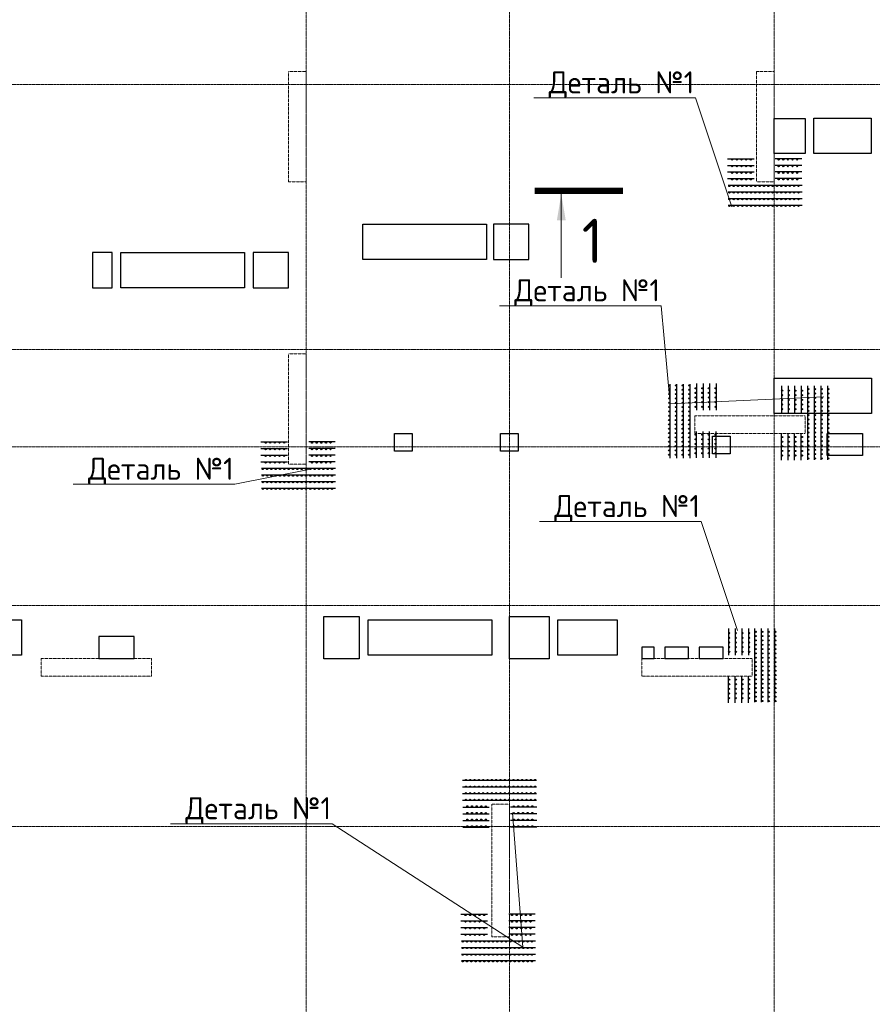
# Model space of a CAD drawing. Header units: millimetres. Extents: x -42044588 to 856694, y -806701 to 941911.
# Tile 453 of 656: x 226664 to 236320, y -428340 to -417190. Entities that reach past the tile are written whole.
import ezdxf
from ezdxf import colors
from ezdxf.entities.mleader import LeaderData, LeaderLine
from ezdxf.math import Vec2, Vec3

# ---------------------------------------------------------------- set-up
doc = ezdxf.new("R2010")
doc.units = ezdxf.units.MM
for name, pattern in [('______5', [1100, 800, -100, 100, -100]), ('DASHED', [7, 5, -2, 0]), ('осевая', [50.8, 31.75, -6.35, 6.35, -6.35])]:
    doc.linetypes.add(name, pattern=pattern)
doc.layers.add('0 @ 100', color=7, linetype='Continuous')
doc.layers.add('Колонна_ бетон', color=7, linetype='Continuous', lineweight=50, true_color=0xb4b496)
for name, color, linetype, lineweight in [('Оси', 40, '______5', 18), ('осн.сетка', 4, 'Continuous', 60), ('Перекрытие ж_бетон', 1, 'Continuous', 30), ('подоснова', 151, 'Continuous', 5), ('размер', 1, 'Continuous', 25), ('РАЗМЕРЫ', 1, 'Continuous', 9), ('Узлы', 7, 'Continuous', 0)]:
    doc.layers.add(name, color=color, linetype=linetype, lineweight=lineweight)
doc.styles.add('GOST-2.304_Type-B', font='GOST_Common.ttf')
doc.styles.add('ГОСТ', font='GOST_Common.ttf')

# ---------------------------------------------------------------- blocks, each defined once
blk = doc.blocks.new('оси блок 2')
at = {"layer": 'Оси', "color": 16, "linetype": 'осевая', "lineweight": 0, "ltscale": 0.25, "transparency": 33554687}
for p, q in [((-54204.7, -322543), (-54204.7, -347914.1)), ((-51904.7, -322543), (-51904.7, -347914.1)), ((-48904.7, -322543), (-48904.7, -347914.1)), ((-89822.3, -329401.3), (-37238.5, -329401.3)), ((-89822.3, -332401.3), (-37238.5, -332401.3)), ((-89822.3, -333501.3), (-37238.5, -333501.3)), ((-89822.3, -335301.3), (-37238.5, -335301.3)), ((-89822.3, -337801.3), (-37238.5, -337801.3))]:
    blk.add_line(p, q, dxfattribs=at)
blk = doc.blocks.new('подложка стн 1-го этажа')
at = {"layer": 'Колонна_ бетон', "color": 252, "linetype": 'DASHED', "lineweight": 0, "ltscale": 0.5, "true_color": 0x939598, "transparency": 33554687}
for p, q in [((39544, 23162, -200), (39344, 23162, -200)), ((39344, 23162, -200), (39344, 23162, -200)), ((39344, 21912, -200), (39344, 23162, -200)), ((39544, 23162, -200), (39544, 23162, -200)), ((39544, 23162, -200), (39544, 21912, -200)), ((44644, 23162, -200), (44644, 23162, -200)), ((44644, 23162, -200), (44844, 23162, -200)), ((44644, 23162, -200), (44644, 21912, -200)), ((44844, 23162, -200), (44844, 23162, -200)), ((44844, 21912, -200), (44844, 23162, -200)), ((39344, 21912, -200), (39544, 21912, -200)), ((39344, 21912, -200), (39344, 21912, -200)), ((39544, 21912, -200), (39544, 21912, -200)), ((44844, 21912, -200), (44644, 21912, -200)), ((44644, 21912, -200), (44644, 21912, -200)), ((44844, 21912, -200), (44844, 21912, -200)), ((39344, 19962, -200), (39344, 19962, -200)), ((39544, 19962, -200), (39344, 19962, -200)), ((39344, 18712, -200), (39344, 19962, -200)), ((39544, 19962, -200), (39544, 19962, -200)), ((39544, 19962, -200), (39544, 18712, -200)), ((43944, 19062, -200), (43944, 19262, -200)), ((43944, 19262, -200), (43944, 19262, -200)), ((45194, 19262, -200), (43944, 19262, -200)), ((45194, 19262, -200), (45194, 19262, -200)), ((45194, 19262, -200), (45194, 19062, -200)), ((43944, 19062, -200), (43944, 19062, -200)), ((45194, 19062, -200), (43944, 19062, -200)), ((45194, 19062, -200), (45194, 19062, -200)), ((39344, 18712, -200), (39344, 18712, -200)), ((39544, 18712, -200), (39344, 18712, -200)), ((39544, 18712, -200), (39544, 18712, -200)), ((36543, 16512, -200), (36543, 16312, -200)), ((36543, 16512, -200), (36543, 16512, -200)), ((36543, 16512, -200), (37793, 16512, -200)), ((37793, 16512, -200), (37793, 16312, -200)), ((37793, 16512, -200), (37793, 16512, -200)), ((43343, 16512, -200), (43343, 16512, -200)), ((44593, 16512, -200), (43343, 16512, -200)), ((43343, 16512, -200), (43343, 16312, -200)), ((44593, 16512, -200), (44593, 16512, -200)), ((44593, 16312, -200), (44593, 16512, -200)), ((36543, 16312, -200), (36543, 16312, -200)), ((36543, 16312, -200), (37793, 16312, -200)), ((37793, 16312, -200), (37793, 16312, -200)), ((43343, 16312, -200), (43343, 16312, -200)), ((43343, 16312, -200), (44593, 16312, -200)), ((44593, 16312, -200), (44593, 16312, -200)), ((41644, 14862, -200), (41644, 14862, -200)), ((41644, 14862, -200), (41844, 14862, -200)), ((41644, 13362, -200), (41644, 14862, -200)), ((41844, 14862, -200), (41844, 14862, -200)), ((41844, 13362, -200), (41844, 14862, -200)), ((41844, 13362, -200), (41644, 13362, -200)), ((41644, 13362, -200), (41644, 13362, -200)), ((41844, 13362, -200), (41844, 13362, -200))]:
    blk.add_line(p, q, dxfattribs=at)
blk = doc.blocks.new('цукцкц')
at = {"layer": 'Перекрытие ж_бетон'}
for points in [[(-254816, -598129), (-254816, -597909), (-255216, -597909), (-255216, -598129)], [(-254816, -599729), (-255216, -599729), (-255216, -600129), (-254816, -600129)], [(-258936, -600529), (-258936, -600929), (-259416, -600929), (-259416, -600529)], [(-254496, -602449), (-254896, -602449), (-254896, -602849), (-254496, -602849)], [(-258936, -602629), (-258936, -603079), (-259416, -603079), (-259416, -602629)], [(-253296, -605979), (-253696, -605979), (-253696, -605629), (-253296, -605629)]]:
    blk.add_lwpolyline(points, close=True, dxfattribs=at)
at = {"layer": 'Перекрытие ж_бетон', "ltscale": 100}
for points in [[(-257066, -601530), (-257066, -601330), (-256866, -601330), (-256866, -601530)], [(-256896, -605129), (-257096, -605129), (-257096, -604929), (-256896, -604929)]]:
    blk.add_lwpolyline(points, close=True, dxfattribs=at)
at = {"layer": 'Перекрытие ж_бетон', "ltscale": 100, "elevation": 4500}
blk.add_lwpolyline([(-257066, -602729), (-257066, -602529), (-256866, -602529), (-256866, -602729)], close=True, dxfattribs=at)
blk = doc.blocks.new('отв +6900')
at = {"layer": 'Перекрытие ж_бетон', "color": 1}
for points in [[(-228613, -172099), (-228613, -171699), (-227963, -171699), (-227963, -172099)], [(-233721, -173299), (-233721, -172899), (-232321, -172899), (-232321, -173299)], [(-236461, -173619), (-236461, -173219), (-235061, -173219), (-235061, -173619)], [(-229061, -175044), (-229061, -174644), (-227961, -174644), (-227961, -175044)], [(-228061, -175519), (-228461, -175519), (-228461, -175269), (-228061, -175269)], [(-238261, -177779), (-238261, -177379), (-237587, -177379), (-237587, -177779)], [(-233661, -177779), (-233661, -177379), (-232261, -177379), (-232261, -177779)], [(-231511, -177779), (-231511, -177379), (-230841, -177379), (-230841, -177779)], [(-236311, -177819), (-236311, -177569), (-236711, -177569), (-236711, -177819)]]:
    blk.add_lwpolyline(points, close=True, dxfattribs=at)
at = {"layer": 'Перекрытие ж_бетон', "color": 1, "elevation": 360}
for points in [[(-230421, -177689), (-230561, -177689), (-230561, -177819), (-230421, -177819)], [(-230031, -177689), (-230301, -177689), (-230301, -177819), (-230031, -177819)], [(-229641, -177689), (-229911, -177689), (-229911, -177819), (-229641, -177819)]]:
    blk.add_lwpolyline(points, close=True, dxfattribs=at)
at = {"color": 1, "rotation": 90}
blk.add_blockref('цукцкц', (-834690, 81595), dxfattribs=at)
blk = doc.blocks.new('деталь 1')
at = {"layer": 'осн.сетка', "color": 3, "lineweight": 25, "ltscale": 100}
for points in [[(263119, 23421), (263119, 20072)], [(263419, 23421), (263419, 20072)], [(263719, 23421), (263719, 20072)], [(264019, 23421), (264019, 20072)], [(264319, 23444), (264319, 22244)], [(264619, 23444), (264619, 22244)], [(264919, 23444), (264919, 22244)], [(265219, 23444), (265219, 22244)], [(264319, 20081), (264319, 21281)], [(264619, 20081), (264619, 21281)], [(264919, 20081), (264919, 21281)], [(265219, 20081), (265219, 21281)]]:
    blk.add_lwpolyline(points, dxfattribs=at)
at = {"layer": 'размер', "lineweight": 25, "ltscale": 2}
for centre, radius in [((263087, 23363), 25.2), ((263387, 23363), 25.2), ((263687, 23363), 25.2), ((263987, 23363), 25.2), ((264285, 23234), 27), ((264585, 23234), 27), ((264885, 23234), 27), ((265185, 23234), 27), ((263087, 23167), 25.2), ((263087, 22971), 25.2), ((263087, 22775), 25.2), ((263387, 23167), 25.2), ((263387, 22971), 25.2), ((263387, 22775), 25.2), ((263687, 23167), 25.2), ((263687, 22971), 25.2), ((263687, 22775), 25.2), ((263987, 23167), 25.2), ((263987, 22971), 25.2), ((263987, 22775), 25.2), ((264285, 23024), 27), ((264285, 22814), 27), ((264585, 23024), 27), ((264585, 22814), 27), ((264885, 23024), 27), ((264885, 22814), 27), ((265185, 23024), 27), ((265185, 22814), 27), ((263087, 22579), 25.2), ((263087, 22383), 25.2), ((263387, 22579), 25.2), ((263387, 22383), 25.2), ((263687, 22579), 25.2), ((263687, 22383), 25.2), ((263987, 22579), 25.2), ((263987, 22383), 25.2), ((264285, 22604), 27), ((264285, 22394), 27), ((264585, 22604), 27), ((264585, 22394), 27), ((264885, 22604), 27), ((264885, 22394), 27), ((265185, 22604), 27), ((265185, 22394), 27), ((263087, 22187), 25.2), ((263087, 21991), 25.2), ((263387, 22187), 25.2), ((263387, 21991), 25.2), ((263687, 22187), 25.2), ((263687, 21991), 25.2), ((263987, 22187), 25.2), ((263987, 21991), 25.2), ((263087, 21795), 25.2), ((263087, 21599), 25.2), ((263087, 21403), 25.2), ((263387, 21795), 25.2), ((263387, 21599), 25.2), ((263387, 21403), 25.2), ((263687, 21795), 25.2), ((263687, 21599), 25.2), ((263687, 21403), 25.2), ((263987, 21795), 25.2), ((263987, 21599), 25.2), ((263987, 21403), 25.2), ((263087, 21207), 25.2), ((263087, 21011), 25.2), ((263387, 21207), 25.2), ((263387, 21011), 25.2), ((263687, 21207), 25.2), ((263687, 21011), 25.2), ((263987, 21207), 25.2), ((263987, 21011), 25.2), ((264285, 21131), 27), ((264585, 21131), 27), ((264885, 21131), 27), ((265185, 21131), 27), ((263087, 20815), 25.2), ((263087, 20619), 25.2), ((263387, 20815), 25.2), ((263387, 20619), 25.2), ((263687, 20815), 25.2), ((263687, 20619), 25.2), ((263987, 20815), 25.2), ((263987, 20619), 25.2), ((264285, 20921), 27), ((264285, 20711), 27), ((264285, 20501), 27), ((264585, 20921), 27), ((264585, 20711), 27), ((264585, 20501), 27), ((264885, 20921), 27), ((264885, 20711), 27), ((264885, 20501), 27), ((265185, 20921), 27), ((265185, 20711), 27), ((265185, 20501), 27), ((263087, 20423), 25.2), ((263087, 20227), 25.2), ((263387, 20423), 25.2), ((263387, 20227), 25.2), ((263687, 20423), 25.2), ((263687, 20227), 25.2), ((263987, 20423), 25.2), ((263987, 20227), 25.2), ((264285, 20291), 27), ((264585, 20291), 27), ((264885, 20291), 27), ((265185, 20291), 27)]:
    blk.add_circle(centre, radius, dxfattribs=at)
blk = doc.blocks.new('_None')

msp = doc.modelspace()

# ---------------------------------------------------------------- linework, layer by layer
at = {"layer": 'Узлы', "color": 1, "linetype": 'Continuous', "lineweight": 0}
msp.add_line((232797.766, -419163.376, 2940), (232797.766, -420113.376, 2940), dxfattribs=at)
at = {"layer": 'Узлы', "color": 1, "linetype": 'Continuous', "lineweight": 0, "const_width": 70, "elevation": 2940}
msp.add_lwpolyline([(232497.766, -419128.376), (233497.766, -419128.376)], dxfattribs=at)
at = {"layer": 'Узлы', "color": 1, "linetype": 'Continuous', "lineweight": 0}
msp.add_solid([(232797.766, -419163.376, 2940), (232747.488, -419463.826, 2940), (232848.044, -419463.826, 2940)], dxfattribs=at)

# ---------------------------------------------------------------- block references
for name, p in [('подложка стн 1-го этажа', (190365.698, -440937.204, 560)), ('отв +6900', (464270.669, -246606.311))]:
    msp.add_blockref(name, p)
at = {"layer": 'РАЗМЕРЫ'}
msp.add_blockref('оси блок 2', (284114.339, -88524.087), dxfattribs=at)
at = {"layer": 'РАЗМЕРЫ', "color": 1, "xscale": 0.25, "yscale": 0.25, "zscale": 0.25}
for p, rotation in [((240542.024, -485069.67), 89.99999999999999), ((301595.37, -416317.781), 180), ((235257.474, -488275.323), 89.99999999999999), ((300996.111, -419064.873), 180), ((226661.121, -360027.706), 270), ((237522.144, -493625.283), 89.99999999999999)]:
    msp.add_blockref('деталь 1', p, dxfattribs=dict(at, rotation=rotation))
msp.add_blockref('деталь 1', (168248.213, -427172.756), dxfattribs=at)

# ---------------------------------------------------------------- texts
at = {"layer": '0 @ 100', "char_height": 300, "width": 18500, "attachment_point": 1, "style": 'ГОСТ'}
for s, insert in [('\\pi-900,l900,t900;{\\C7;1.^IАрмирование монолитной плиты  состоит из основного армирования ∅10 А500С с шагом  200х200мм  в нижней зоне, основного армирования ∅10 А500С с шагом  200х200мм  в  верхней зоне и дополнительного армирования, указанного на схемах армирования.\\P2.^IАрмирование плиты предусмотрено отдельными  стержнями заводской длины по осям Х и Y. При недостатке заводской длины стержней для армирования плиты, стыки стержней осуществлять внахлестку без  сварки. Стыки арматуры внахлестку должны располагаться вразбежку (через шаг). См. деталь стыковки арматуры.\\P3.^IВерхнюю и нижнюю арматуру вязать вязальной проволокой через пересечение.  Стержни основной и дополнительной арматуры укладывать в соответствии с сечениями .\\P4.^IПо периметру плиты и у отверстий  у концов основной арматуры устанавливать П-образные элементы Ск1.\\P5.^IПозиции со знаком "*" укладываются с шагом 100 мм\\P6.^IДля фиксации в проектном положении стержней верхней сетки устанавливать фиксаторы Ф1 с шагом 600х600мм.\\P7.^IДиаметр оправки стержня при d<20мм - 5d, при d≥20мм - 8d\\P8.^IКаркасы поперечного армирования устанавливаются до начала устройство верхней сетки армирования.\\P9.^IОбрамления отверстий см. лист 8. В местах расположения отверстий осуществить прерывания основной и дополнительной сеток арматуры. Отверстия обрамляются двумя стержнями арматуры, расход стали на обрамление учтен на листе 40.\\P10.^IПроемы размерами до 300х300 допускается выполнять по месту методом алмазного бурения.}', (162011.884, -384148.586)), ('\\pi-900,l900,t900;{\\C7;1.^IАрмирование монолитной плиты  состоит из основного армирования ∅10 А500С с шагом  200х200мм  в нижней зоне, основного армирования ∅10 А500С с шагом  200х200мм  в  верхней зоне и дополнительного армирования, указанного на схемах армирования.\\P2.^IАрмирование плиты предусмотрено отдельными  стержнями заводской длины по осям Х и Y. При недостатке заводской длины стержней для армирования плиты, стыки стержней осуществлять внахлестку без  сварки. Стыки арматуры внахлестку должны располагаться вразбежку (через шаг). См. деталь стыковки арматуры.\\P3.^IВерхнюю и нижнюю арматуру вязать вязальной проволокой через пересечение.  Стержни основной и дополнительной арматуры укладывать в соответствии с сечениями .\\P4.^IПо периметру плиты и у отверстий  у концов основной арматуры устанавливать П-образные элементы Ск1.\\P5.^IПозиции со знаком "*" укладываются с шагом 100 мм\\P6.^IДля фиксации в проектном положении стержней верхней сетки устанавливать фиксаторы Ф1 с шагом 600х600мм.\\P7.^IДиаметр оправки стержня при d<20мм - 5d, при d≥20мм - 8d\\P8.^IКаркасы поперечного армирования устанавливаются до начала устройство верхней сетки армирования.\\P9.^IОбрамления отверстий см. лист 8. В местах расположения отверстий осуществить прерывания основной и дополнительной сеток арматуры. Отверстия обрамляются двумя стержнями арматуры, расход стали на обрамление учтен на листе 40.\\P10.^IПроемы размерами до 300х300 допускается выполнять по месту методом алмазного бурения.\\P11.^IСечения 3-3;4-4;5-5 см. лист 8.}', (-41963.959, -385058.983)), ('\\pi-900,l900,t900;{\\C7;1.^IАрмирование монолитной плиты  состоит из основного армирования ∅10 А500С с шагом  200х200мм  в нижней зоне, основного армирования ∅10 А500С с шагом  200х200мм  в  верхней зоне и дополнительного армирования, указанного на схемах армирования.\\P2.^IАрмирование плиты предусмотрено отдельными  стержнями заводской длины по осям Х и Y. При недостатке заводской длины стержней для армирования плиты, стыки стержней осуществлять внахлестку без  сварки. Стыки арматуры внахлестку должны располагаться вразбежку (через шаг). См. деталь стыковки арматуры.\\P3.^IВерхнюю и нижнюю арматуру вязать вязальной проволокой через пересечение.  Стержни основной и дополнительной арматуры укладывать в соответствии с сечениями .\\P4.^IПо периметру плиты и у отверстий  у концов основной арматуры устанавливать П-образные элементы Ск1.\\P5.^IПозиции со знаком "*" укладываются с шагом 100 мм\\P6.^IДля фиксации в проектном положении стержней верхней сетки устанавливать фиксаторы Ф1 с шагом 600х600мм.\\P7.^IДиаметр оправки стержня при d<20мм - 5d, при d≥20мм - 8d\\P8.^IКаркасы поперечного армирования устанавливаются до начала устройство верхней сетки армирования.\\P9.^IОбрамления отверстий см. лист 8. В местах расположения отверстий осуществить прерывания основной и дополнительной сеток арматуры. Отверстия обрамляются двумя стержнями арматуры, расход стали на обрамление учтен на листе 40.\\P10.^IПроемы размерами до 300х300 допускается выполнять по месту методом алмазного бурения.}', (64485.474, -386350.83))]:
    msp.add_mtext(s, dxfattribs=dict(at, insert=insert))
at = {"layer": 'Узлы', "color": 1, "linetype": 'Continuous', "lineweight": 0, "insert": (233149.687, -419694.952, 2940), "char_height": 500, "attachment_point": 5, "style": 'GOST-2.304_Type-B'}
msp.add_mtext_dynamic_manual_height_columns('1', width=723.87981, gutter_width=25, heights=[0], dxfattribs=at)

# ---------------------------------------------------------------- leaders
at = {"layer": 'подоснова', "color": 5, "ltscale": 0.3}
ml = msp.add_multileader_mtext('Standard', dxfattribs=at)
ml.set_content('Деталь №1', color=5, style='GOST-2.304_Type-B')
ml.set_leader_properties(color=256, linetype='ByLayer', lineweight=15)
ml.set_arrow_properties(name='NONE')
ml.build(insert=Vec2(0, 0))
ml.multileader.update_dxf_attribs({"text_left_attachment_type": 6, "text_right_attachment_type": 6, "dogleg_length": 0.1, "arrow_head_size": 18})
ctx = ml.context
ctx.base_point, ctx.char_height, ctx.arrow_head_size, ctx.landing_gap_size, ctx.plane_origin = Vec3(232641.607, -418075.409), 250, 18, 20, Vec3(229748.374, -407286.025)
ctx.left_attachment, ctx.right_attachment, ctx.text_align_type = 6, 6, 1
notes = []
notes.append((ctx, [(1, (1, 1, 0), (234317.314, -418075.409), (-1, 0), 0.1, [(1, [(234728.488, -419311.173)], 0, [])])]))
ctx.mtext.insert, ctx.mtext.alignment, ctx.mtext.flow_direction = Vec3(233479.41, -417775.409), 2, 5
ml = msp.add_multileader_mtext('Standard', dxfattribs=at)
ml.set_content('Деталь №1', color=5, style='GOST-2.304_Type-B')
ml.set_leader_properties(color=256, linetype='ByLayer', lineweight=15)
ml.set_arrow_properties(name='NONE')
ml.build(insert=Vec2(0, 0))
ml.multileader.update_dxf_attribs({"text_left_attachment_type": 6, "text_right_attachment_type": 6, "dogleg_length": 0.1, "arrow_head_size": 18})
ctx = ml.context
ctx.base_point, ctx.char_height, ctx.arrow_head_size, ctx.landing_gap_size, ctx.plane_origin = Vec3(232253.118, -420429.749), 250, 18, 20, Vec3(228000.004, -409377.315)
ctx.left_attachment, ctx.right_attachment, ctx.text_align_type = 6, 6, 1
notes.append((ctx, [(1, (1, 1, 0), (233928.824, -420429.749), (-1, 0), 0.1, [(0, [(235772.317, -421459.8), (234032.248, -421542.137)], 0, [])])]))
ctx.mtext.insert, ctx.mtext.alignment, ctx.mtext.flow_direction = Vec3(233090.921, -420129.749), 2, 5
ml = msp.add_multileader_mtext('Standard', dxfattribs=at)
ml.set_content('Деталь №1', color=5, style='GOST-2.304_Type-B')
ml.set_leader_properties(color=256, linetype='ByLayer', lineweight=15)
ml.set_arrow_properties(name='NONE')
ml.build(insert=Vec2(0, 0))
ml.multileader.update_dxf_attribs({"text_left_attachment_type": 6, "text_right_attachment_type": 6, "dogleg_length": 0.1, "arrow_head_size": 18})
ctx = ml.context
ctx.base_point, ctx.char_height, ctx.arrow_head_size, ctx.landing_gap_size, ctx.plane_origin = Vec3(227425.366, -422450.74), 250, 18, 20, Vec3(224532.133, -411661.355)
ctx.left_attachment, ctx.right_attachment, ctx.text_align_type = 6, 6, 1
notes.append((ctx, [(1, (1, 1, 0), (229101.072, -422450.74), (-1, 0), 0.1, [(1, [(229955.839, -422278.522)], 0, [])])]))
ctx.mtext.insert, ctx.mtext.alignment, ctx.mtext.flow_direction = Vec3(228263.169, -422150.74), 2, 5
ml = msp.add_multileader_mtext('Standard', dxfattribs=at)
ml.set_content('Деталь №1', color=5, style='GOST-2.304_Type-B')
ml.set_leader_properties(color=256, linetype='ByLayer', lineweight=15)
ml.set_arrow_properties(name='NONE')
ml.build(insert=Vec2(0, 0))
ml.multileader.update_dxf_attribs({"text_left_attachment_type": 6, "text_right_attachment_type": 6, "dogleg_length": 0.1, "arrow_head_size": 18})
ctx = ml.context
ctx.base_point, ctx.char_height, ctx.arrow_head_size, ctx.landing_gap_size, ctx.plane_origin = Vec3(232706.097, -422872.969), 250, 18, 20, Vec3(229812.863, -412083.584)
ctx.left_attachment, ctx.right_attachment, ctx.text_align_type = 6, 6, 1
notes.append((ctx, [(1, (1, 1, 0), (234381.803, -422872.969), (-1, 0), 0.1, [(1, [(234792.978, -424108.732)], 0, [])])]))
ctx.mtext.insert, ctx.mtext.alignment, ctx.mtext.flow_direction = Vec3(233543.9, -422572.969), 2, 5
ml = msp.add_multileader_mtext('Standard', dxfattribs=at)
ml.set_content('Деталь №1', color=5, style='GOST-2.304_Type-B')
ml.set_leader_properties(color=256, linetype='ByLayer', lineweight=15)
ml.set_arrow_properties(name='NONE')
ml.build(insert=Vec2(0, 0))
ml.multileader.update_dxf_attribs({"text_left_attachment_type": 6, "text_right_attachment_type": 6, "dogleg_length": 0.1, "arrow_head_size": 18})
ctx = ml.context
ctx.base_point, ctx.char_height, ctx.arrow_head_size, ctx.landing_gap_size, ctx.plane_origin = Vec3(228528.391, -426294.801), 250, 18, 20, Vec3(227264.066, -414145.122)
ctx.left_attachment, ctx.right_attachment, ctx.text_align_type = 6, 6, 1
notes.append((ctx, [(1, (1, 1, 0), (230204.097, -426294.801), (-1, 0), 0.1, [(0, [(232244.18, -426170.27), (232364.007, -427692.485)], 0, [])])]))
ctx.mtext.insert, ctx.mtext.alignment, ctx.mtext.flow_direction = Vec3(229366.194, -425994.801), 2, 5
for ctx, leaders in notes:
    for number, flags, end, landing, length, lines in leaders:
        leader = LeaderData()
        leader.index, (leader.has_last_leader_line, leader.has_dogleg_vector, leader.attachment_direction) = number, flags
        leader.last_leader_point, leader.dogleg_vector, leader.dogleg_length = Vec3(end), Vec3(landing), length
        for number, points, colour, breaks in lines:
            line = LeaderLine()
            line.index, line.vertices, line.color, line.breaks = number, Vec3.list(points), colors.encode_raw_color(colour), breaks
            leader.lines.append(line)
        ctx.leaders.append(leader)

doc.saveas('drawing.dxf')
